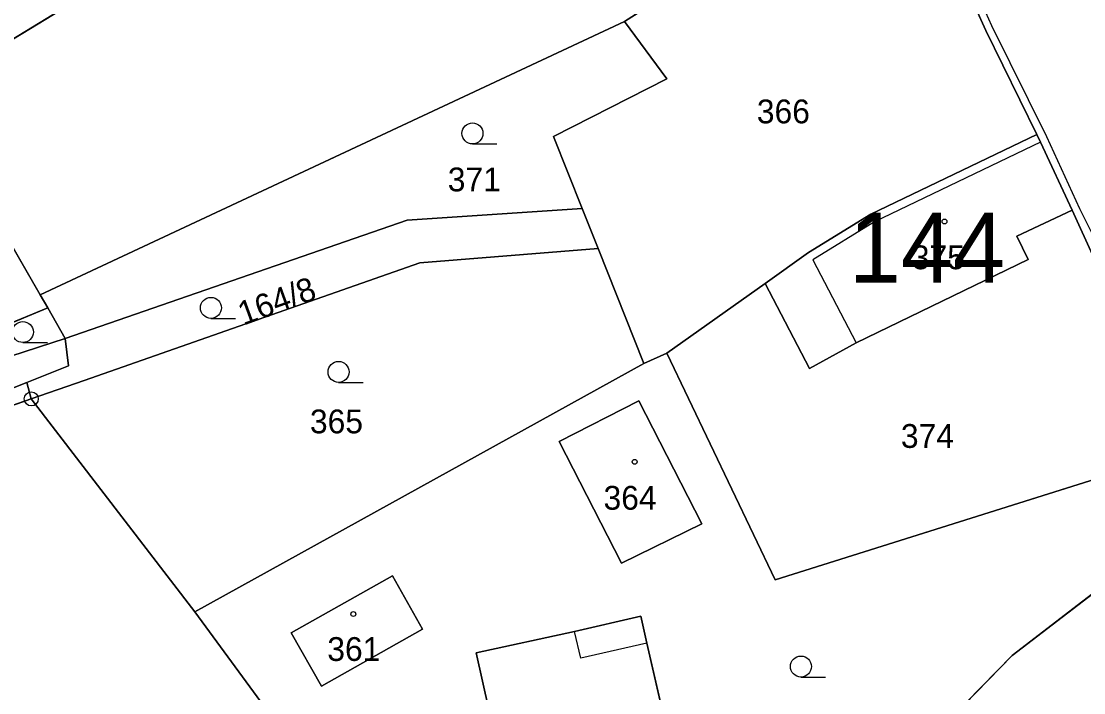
# Model space of a CAD drawing. Extents: x -689422 to -685210, y -987725 to -982160.
# Drawn here: x -687179.8 to -687103.9, y -985846 to -985798 of the extents above; entities that cross this region are included whole.
import ezdxf

# ---------------------------------------------------------------- set-up
doc = ezdxf.new("R2010")
doc.units = 0
for name, color, linetype in [('KN_Budovy', 7, 'Continuous'), ('KN_Budovy_cisla_domovni', 7, 'Continuous'), ('KN_Hranice_parcel', 7, 'Continuous'), ('KN_Hranice_parcel_vnitrni_kresba', 7, 'Continuous'), ('KN_Parcelni cisla', 7, 'Continuous'), ('KN_Polygon parcely', 7, 'Continuous'), ('KN_POZEMKY_ORNA PUDA', 7, 'Continuous'), ('KN_POZEMKY_OSTATNI PLOCHA', 7, 'Continuous'), ('KN_POZEMKY_TTP', 7, 'Continuous'), ('KN_POZEMKY_ZAHRADA', 7, 'Continuous'), ('KN_POZEMKY_ZASTAVENA PLOCHA', 7, 'Continuous'), ('KN_VYUZITI_17_ostatni plocha_ostatni komunikace', 7, 'Continuous'), ('KN_VYUZITI_26_ostatni plocha_jina plocha', 7, 'Continuous'), ('KN_Značky bodu BP', 7, 'Continuous'), ('KN_Značky budov', 7, 'Continuous'), ('KN_Značky kultur', 7, 'Continuous')]:
    doc.layers.add(name, color=color, linetype=linetype)

msp = doc.modelspace()

# ---------------------------------------------------------------- linework, layer by layer
at = {"layer": 'KN_Budovy'}
for points in [[(-687120.19, -985820.97), (-687107.9, -985815.02), (-687108.71, -985813.35), (-687104.76, -985811.48), (-687107.02, -985806.63), (-687118.87, -985812.32), (-687123.28, -985815.03)], [(-687136.96, -985836.72), (-687131.22, -985833.92), (-687135.71, -985825.11), (-687141.41, -985828.03)], [(-687160.55, -985841.7), (-687158.4, -985845.52), (-687151.17, -985841.45), (-687153.32, -985837.63)], [(-687135.14, -985842.44), (-687139.87, -985843.52), (-687140.31, -985841.6), (-687147.35, -985843.13), (-687146.43, -985847.19), (-687144.92, -985846.85), (-687142.78, -985856.3), (-687132.5, -985853.96)]]:
    msp.add_lwpolyline(points, close=True, dxfattribs=at)
at = {"layer": 'KN_Hranice_parcel'}
for p, q in [((-687136.75, -985798), (-687130.02, -985793.71)), ((-687136.75, -985798), (-687178.5, -985817.54)), ((-687178.5, -985817.54), (-687186.81, -985803.12)), ((-687139.77, -985811.36), (-687141.82, -985806.22)), ((-687138.62, -985814.23), (-687139.77, -985811.36)), ((-687104.76, -985811.48), (-687103.18, -985814.95)), ((-687135.35, -985822.44), (-687138.62, -985814.23)), ((-687133.72, -985821.71), (-687126.7, -985816.73)), ((-687177.96, -985818.48), (-687178.5, -985817.54)), ((-687176.7, -985820.66), (-687177.96, -985818.48)), ((-687217.62, -985833.96), (-687176.7, -985820.66)), ((-687167.44, -985840.19), (-687135.35, -985822.44)), ((-687133.72, -985821.71), (-687135.35, -985822.44)), ((-687179.45, -985823.8), (-687179.13, -985824.98)), ((-687175.36, -985823.66), (-687179.13, -985824.98)), ((-687179.13, -985824.98), (-687210.47, -985835.97)), ((-687179.13, -985824.98), (-687167.44, -985840.19))]:
    msp.add_line(p, q, dxfattribs=at)
for points in [[(-687186.81, -985803.12), (-687163.13, -985788.71), (-687147.61, -985778.22)], [(-687116.6, -985786.12), (-687110.92, -985798.65), (-687107.27, -985806.08)], [(-687141.82, -985806.22), (-687133.71, -985802.09), (-687136.75, -985798)], [(-687126.7, -985816.73), (-687123.59, -985814.52), (-687119.13, -985811.78), (-687107.27, -985806.08)], [(-687107.27, -985806.08), (-687107.02, -985806.63), (-687104.76, -985811.48)], [(-687176.7, -985820.66), (-687152.26, -985812.21), (-687139.77, -985811.36)], [(-687104.76, -985811.48), (-687108.71, -985813.35), (-687107.9, -985815.02), (-687120.19, -985820.97), (-687123.52, -985822.8), (-687126.7, -985816.73)], [(-687138.62, -985814.23), (-687151.37, -985815.25), (-687175.36, -985823.66)], [(-687103.18, -985814.95), (-687100.91, -985830.02), (-687125.98, -985837.92), (-687133.72, -985821.71)], [(-687219.16, -985832.37), (-687201.64, -985828.23), (-687177.96, -985818.48)], [(-687176.7, -985820.66), (-687176.48, -985822.62), (-687179.45, -985823.8)], [(-687211.09, -985833.89), (-687186.96, -985826.77), (-687179.45, -985823.8)], [(-687131.22, -985833.92), (-687136.96, -985836.72), (-687141.41, -985828.03), (-687135.71, -985825.11), (-687131.22, -985833.92)], [(-687095.15, -985832.64), (-687098.64, -985835.32), (-687109.03, -985843.32), (-687125.47, -985860.11)], [(-687160.55, -985841.7), (-687158.4, -985845.52), (-687151.17, -985841.45), (-687153.32, -985837.63), (-687160.55, -985841.7)], [(-687167.44, -985840.19), (-687148.51, -985866.02), (-687158.2, -985873.87)], [(-687140.31, -985841.6), (-687147.35, -985843.13), (-687146.43, -985847.19), (-687144.92, -985846.85), (-687142.78, -985856.3), (-687132.5, -985853.96), (-687135.14, -985842.44), (-687135.58, -985840.51), (-687140.31, -985841.6)]]:
    msp.add_lwpolyline(points, dxfattribs=at)
at = {"layer": 'KN_Hranice_parcel_vnitrni_kresba'}
for p, q in [((-687107.02, -985806.63), (-687118.87, -985812.32)), ((-687118.87, -985812.32), (-687123.28, -985815.03)), ((-687123.28, -985815.03), (-687120.19, -985820.97)), ((-687139.87, -985843.52), (-687140.31, -985841.6)), ((-687135.14, -985842.44), (-687139.87, -985843.52))]:
    msp.add_line(p, q, dxfattribs=at)
msp.add_lwpolyline([(-687102.64, -985814.54), (-687104.21, -985811.39), (-687106.57, -985806.25), (-687110.5, -985798.32), (-687116.07, -985785.89), (-687123.42, -985770.53), (-687126.56, -985765.1), (-687128.28, -985760.88), (-687128.85, -985759.38)], dxfattribs=at)
at = {"layer": 'KN_Polygon parcely'}
for points in [[(-687198.14, -985791.65), (-687196.96, -985793.04), (-687186.81, -985803.12), (-687163.13, -985788.71), (-687147.61, -985778.22), (-687149.46, -985775.4), (-687151.92, -985771.65), (-687147.82, -985768.79), (-687155.12, -985756.5), (-687158.26, -985759.07), (-687175.7, -985773.3)], [(-687133.54, -985791.95), (-687134.79, -985789.72), (-687132.83, -985788.63), (-687137.49, -985781.43), (-687138.59, -985779.66), (-687140.7, -985780.97), (-687143.52, -985776.45), (-687143.87, -985775.9), (-687147.61, -985778.22), (-687163.13, -985788.71), (-687186.81, -985803.12), (-687178.5, -985817.54), (-687136.75, -985798), (-687130.02, -985793.71), (-687130.26, -985792.89), (-687131.44, -985790.78)], [(-687138.62, -985814.23), (-687135.35, -985822.44), (-687133.72, -985821.71), (-687126.7, -985816.73), (-687123.59, -985814.52), (-687119.13, -985811.78), (-687107.27, -985806.08), (-687110.92, -985798.65), (-687116.6, -985786.12), (-687122.02, -985788.96), (-687130.02, -985793.71), (-687136.75, -985798), (-687133.71, -985802.09), (-687141.82, -985806.22), (-687139.77, -985811.36)], [(-687136.75, -985798), (-687178.5, -985817.54), (-687177.96, -985818.48), (-687176.7, -985820.66), (-687152.26, -985812.21), (-687139.77, -985811.36), (-687141.82, -985806.22), (-687133.71, -985802.09)], [(-687219.16, -985832.37), (-687201.64, -985828.23), (-687177.96, -985818.48), (-687178.5, -985817.54), (-687186.81, -985803.12), (-687191.34, -985800.98), (-687214.42, -985813.48), (-687221.76, -985829.71)], [(-687104.76, -985811.48), (-687107.02, -985806.63), (-687107.27, -985806.08), (-687119.13, -985811.78), (-687123.59, -985814.52), (-687126.7, -985816.73), (-687123.52, -985822.8), (-687120.19, -985820.97), (-687107.9, -985815.02), (-687108.71, -985813.35)], [(-687179.13, -985824.98), (-687175.36, -985823.66), (-687151.37, -985815.25), (-687138.62, -985814.23), (-687139.77, -985811.36), (-687152.26, -985812.21), (-687176.7, -985820.66), (-687176.48, -985822.62), (-687179.45, -985823.8)], [(-687123.52, -985822.8), (-687126.7, -985816.73), (-687133.72, -985821.71), (-687125.98, -985837.92), (-687100.91, -985830.02), (-687103.18, -985814.95), (-687104.76, -985811.48), (-687108.71, -985813.35), (-687107.9, -985815.02), (-687120.19, -985820.97)], [(-687135.35, -985822.44), (-687138.62, -985814.23), (-687151.37, -985815.25), (-687175.36, -985823.66), (-687179.13, -985824.98), (-687167.44, -985840.19)], [(-687133.72, -985821.71), (-687135.35, -985822.44), (-687167.44, -985840.19), (-687148.51, -985866.02), (-687158.2, -985873.87), (-687148.77, -985883.9), (-687125.47, -985860.11), (-687109.03, -985843.32), (-687098.64, -985835.32), (-687095.15, -985832.64), (-687103.18, -985814.95), (-687100.91, -985830.02), (-687125.98, -985837.92)], [(-687217.62, -985833.96), (-687176.7, -985820.66), (-687177.96, -985818.48), (-687201.64, -985828.23), (-687219.16, -985832.37)], [(-687186.96, -985826.77), (-687179.45, -985823.8), (-687176.48, -985822.62), (-687176.7, -985820.66), (-687217.62, -985833.96), (-687211.09, -985833.89)], [(-687179.13, -985824.98), (-687179.45, -985823.8), (-687186.96, -985826.77), (-687211.09, -985833.89), (-687210.47, -985835.97)], [(-687158.2, -985873.87), (-687148.51, -985866.02), (-687167.44, -985840.19), (-687179.13, -985824.98), (-687210.47, -985835.97), (-687214.34, -985837.33), (-687236.29, -985839.99), (-687232.96, -985845.38), (-687225.12, -985858.06), (-687221.1, -985864.56), (-687220.38, -985865.74), (-687208.8, -985881.34), (-687194.25, -985903.8)], [(-687131.22, -985833.92), (-687136.96, -985836.72), (-687141.41, -985828.03), (-687135.71, -985825.11)], [(-687131.22, -985833.92), (-687135.71, -985825.11), (-687141.41, -985828.03), (-687136.96, -985836.72)], [(-687109.03, -985843.32), (-687125.47, -985860.11), (-687110.66, -985872.03), (-687098.39, -985856.72), (-687099.88, -985854.94), (-687093.2, -985852.8), (-687087.17, -985848.24), (-687093.74, -985835.4), (-687095.15, -985832.64), (-687098.64, -985835.32)], [(-687160.55, -985841.7), (-687158.4, -985845.52), (-687151.17, -985841.45), (-687153.32, -985837.63)], [(-687160.55, -985841.7), (-687153.32, -985837.63), (-687151.17, -985841.45), (-687158.4, -985845.52)], [(-687140.31, -985841.6), (-687147.35, -985843.13), (-687146.43, -985847.19), (-687144.92, -985846.85), (-687142.78, -985856.3), (-687132.5, -985853.96), (-687135.14, -985842.44), (-687135.58, -985840.51)], [(-687140.31, -985841.6), (-687135.58, -985840.51), (-687135.14, -985842.44), (-687132.5, -985853.96), (-687142.78, -985856.3), (-687144.92, -985846.85), (-687146.43, -985847.19), (-687147.35, -985843.13)]]:
    msp.add_lwpolyline(points, close=True, dxfattribs=at)
msp.add_lwpolyline([(-687129.44, -985759.48), (-687128.82, -985760.96), (-687127.06, -985765.15), (-687123.98, -985770.79), (-687116.6, -985786.12), (-687110.92, -985798.65), (-687107.27, -985806.08), (-687107.02, -985806.63), (-687104.76, -985811.48), (-687103.18, -985814.95)], dxfattribs=at)
at = {"layer": 'KN_POZEMKY_ORNA PUDA'}
for p, q in [((-687108.71, -985813.35), (-687104.76, -985811.48)), ((-687104.76, -985811.48), (-687103.18, -985814.95)), ((-687107.9, -985815.02), (-687108.71, -985813.35)), ((-687120.19, -985820.97), (-687107.9, -985815.02)), ((-687133.72, -985821.71), (-687126.7, -985816.73)), ((-687126.7, -985816.73), (-687123.52, -985822.8)), ((-687123.52, -985822.8), (-687120.19, -985820.97)), ((-687125.98, -985837.92), (-687133.72, -985821.71)), ((-687100.91, -985830.02), (-687125.98, -985837.92))]:
    msp.add_line(p, q, dxfattribs=at)
at = {"layer": 'KN_POZEMKY_OSTATNI PLOCHA'}
for p, q in [((-687116.6, -985786.12), (-687110.92, -985798.65)), ((-687110.92, -985798.65), (-687116.6, -985786.12)), ((-687136.75, -985798), (-687130.02, -985793.71)), ((-687133.71, -985802.09), (-687136.75, -985798)), ((-687110.92, -985798.65), (-687107.27, -985806.08)), ((-687107.27, -985806.08), (-687110.92, -985798.65)), ((-687141.82, -985806.22), (-687133.71, -985802.09)), ((-687139.77, -985811.36), (-687141.82, -985806.22)), ((-687107.27, -985806.08), (-687119.13, -985811.78)), ((-687107.02, -985806.63), (-687107.27, -985806.08)), ((-687104.76, -985811.48), (-687107.02, -985806.63)), ((-687138.62, -985814.23), (-687139.77, -985811.36)), ((-687119.13, -985811.78), (-687123.59, -985814.52)), ((-687103.18, -985814.95), (-687104.76, -985811.48)), ((-687135.35, -985822.44), (-687138.62, -985814.23)), ((-687123.59, -985814.52), (-687126.7, -985816.73)), ((-687126.7, -985816.73), (-687133.72, -985821.71)), ((-687133.72, -985821.71), (-687135.35, -985822.44))]:
    msp.add_line(p, q, dxfattribs=at)
at = {"layer": 'KN_POZEMKY_TTP'}
for p, q in [((-687186.96, -985826.77), (-687179.45, -985823.8)), ((-687179.45, -985823.8), (-687179.13, -985824.98)), ((-687210.47, -985835.97), (-687179.13, -985824.98)), ((-687179.13, -985824.98), (-687210.47, -985835.97)), ((-687179.13, -985824.98), (-687167.44, -985840.19)), ((-687167.44, -985840.19), (-687148.51, -985866.02))]:
    msp.add_line(p, q, dxfattribs=at)
at = {"layer": 'KN_POZEMKY_ZAHRADA'}
for p, q in [((-687186.81, -985803.12), (-687163.13, -985788.71)), ((-687163.13, -985788.71), (-687186.81, -985803.12)), ((-687130.02, -985793.71), (-687136.75, -985798)), ((-687136.75, -985798), (-687178.5, -985817.54)), ((-687178.5, -985817.54), (-687136.75, -985798)), ((-687136.75, -985798), (-687133.71, -985802.09)), ((-687133.71, -985802.09), (-687141.82, -985806.22)), ((-687178.5, -985817.54), (-687186.81, -985803.12)), ((-687186.81, -985803.12), (-687178.5, -985817.54)), ((-687141.82, -985806.22), (-687139.77, -985811.36)), ((-687139.77, -985811.36), (-687152.26, -985812.21)), ((-687152.26, -985812.21), (-687139.77, -985811.36)), ((-687139.77, -985811.36), (-687138.62, -985814.23)), ((-687152.26, -985812.21), (-687176.7, -985820.66)), ((-687176.7, -985820.66), (-687152.26, -985812.21)), ((-687151.37, -985815.25), (-687138.62, -985814.23)), ((-687138.62, -985814.23), (-687151.37, -985815.25)), ((-687138.62, -985814.23), (-687135.35, -985822.44)), ((-687175.36, -985823.66), (-687151.37, -985815.25)), ((-687151.37, -985815.25), (-687175.36, -985823.66)), ((-687177.96, -985818.48), (-687178.5, -985817.54)), ((-687178.5, -985817.54), (-687177.96, -985818.48)), ((-687177.96, -985818.48), (-687201.64, -985828.23)), ((-687201.64, -985828.23), (-687177.96, -985818.48)), ((-687176.7, -985820.66), (-687177.96, -985818.48)), ((-687177.96, -985818.48), (-687176.7, -985820.66)), ((-687217.62, -985833.96), (-687176.7, -985820.66)), ((-687176.7, -985820.66), (-687217.62, -985833.96)), ((-687176.7, -985820.66), (-687176.48, -985822.62)), ((-687176.48, -985822.62), (-687176.7, -985820.66)), ((-687135.35, -985822.44), (-687167.44, -985840.19)), ((-687167.44, -985840.19), (-687135.35, -985822.44)), ((-687135.35, -985822.44), (-687133.72, -985821.71)), ((-687133.72, -985821.71), (-687125.98, -985837.92)), ((-687176.48, -985822.62), (-687179.45, -985823.8)), ((-687179.45, -985823.8), (-687176.48, -985822.62)), ((-687179.45, -985823.8), (-687186.96, -985826.77)), ((-687179.13, -985824.98), (-687179.45, -985823.8)), ((-687179.13, -985824.98), (-687175.36, -985823.66)), ((-687175.36, -985823.66), (-687179.13, -985824.98)), ((-687167.44, -985840.19), (-687179.13, -985824.98)), ((-687135.71, -985825.11), (-687141.41, -985828.03)), ((-687131.22, -985833.92), (-687135.71, -985825.11)), ((-687141.41, -985828.03), (-687136.96, -985836.72)), ((-687125.98, -985837.92), (-687100.91, -985830.02)), ((-687136.96, -985836.72), (-687131.22, -985833.92)), ((-687098.64, -985835.32), (-687109.03, -985843.32)), ((-687109.03, -985843.32), (-687098.64, -985835.32)), ((-687153.32, -985837.63), (-687160.55, -985841.7)), ((-687151.17, -985841.45), (-687153.32, -985837.63)), ((-687148.51, -985866.02), (-687167.44, -985840.19)), ((-687135.58, -985840.51), (-687140.31, -985841.6)), ((-687135.14, -985842.44), (-687135.58, -985840.51)), ((-687160.55, -985841.7), (-687158.4, -985845.52)), ((-687158.4, -985845.52), (-687151.17, -985841.45)), ((-687140.31, -985841.6), (-687147.35, -985843.13)), ((-687132.5, -985853.96), (-687135.14, -985842.44)), ((-687147.35, -985843.13), (-687146.43, -985847.19)), ((-687109.03, -985843.32), (-687125.47, -985860.11)), ((-687125.47, -985860.11), (-687109.03, -985843.32))]:
    msp.add_line(p, q, dxfattribs=at)
at = {"layer": 'KN_POZEMKY_ZASTAVENA PLOCHA'}
for p, q in [((-687119.13, -985811.78), (-687107.27, -985806.08)), ((-687107.27, -985806.08), (-687107.02, -985806.63)), ((-687107.02, -985806.63), (-687104.76, -985811.48)), ((-687123.59, -985814.52), (-687119.13, -985811.78)), ((-687104.76, -985811.48), (-687108.71, -985813.35)), ((-687108.71, -985813.35), (-687107.9, -985815.02)), ((-687126.7, -985816.73), (-687123.59, -985814.52)), ((-687107.9, -985815.02), (-687120.19, -985820.97)), ((-687123.52, -985822.8), (-687126.7, -985816.73)), ((-687120.19, -985820.97), (-687123.52, -985822.8)), ((-687141.41, -985828.03), (-687135.71, -985825.11)), ((-687135.71, -985825.11), (-687131.22, -985833.92)), ((-687136.96, -985836.72), (-687141.41, -985828.03)), ((-687131.22, -985833.92), (-687136.96, -985836.72)), ((-687160.55, -985841.7), (-687153.32, -985837.63)), ((-687153.32, -985837.63), (-687151.17, -985841.45)), ((-687140.31, -985841.6), (-687135.58, -985840.51)), ((-687135.58, -985840.51), (-687135.14, -985842.44)), ((-687158.4, -985845.52), (-687160.55, -985841.7)), ((-687151.17, -985841.45), (-687158.4, -985845.52)), ((-687147.35, -985843.13), (-687140.31, -985841.6)), ((-687135.14, -985842.44), (-687132.5, -985853.96)), ((-687146.43, -985847.19), (-687147.35, -985843.13))]:
    msp.add_line(p, q, dxfattribs=at)
at = {"layer": 'KN_VYUZITI_17_ostatni plocha_ostatni komunikace'}
for p, q in [((-687110.92, -985798.65), (-687116.6, -985786.12)), ((-687107.27, -985806.08), (-687110.92, -985798.65)), ((-687107.02, -985806.63), (-687107.27, -985806.08)), ((-687104.76, -985811.48), (-687107.02, -985806.63)), ((-687103.18, -985814.95), (-687104.76, -985811.48))]:
    msp.add_line(p, q, dxfattribs=at)
at = {"layer": 'KN_VYUZITI_26_ostatni plocha_jina plocha'}
for p, q in [((-687116.6, -985786.12), (-687110.92, -985798.65)), ((-687136.75, -985798), (-687130.02, -985793.71)), ((-687133.71, -985802.09), (-687136.75, -985798)), ((-687110.92, -985798.65), (-687107.27, -985806.08)), ((-687141.82, -985806.22), (-687133.71, -985802.09)), ((-687139.77, -985811.36), (-687141.82, -985806.22)), ((-687107.27, -985806.08), (-687119.13, -985811.78)), ((-687138.62, -985814.23), (-687139.77, -985811.36)), ((-687119.13, -985811.78), (-687123.59, -985814.52)), ((-687135.35, -985822.44), (-687138.62, -985814.23)), ((-687123.59, -985814.52), (-687126.7, -985816.73)), ((-687126.7, -985816.73), (-687133.72, -985821.71)), ((-687133.72, -985821.71), (-687135.35, -985822.44))]:
    msp.add_line(p, q, dxfattribs=at)
at = {"layer": 'KN_Značky bodu BP'}
for radius in [0.5, 0.0303]:
    msp.add_circle((-687179.13, -985824.98), radius, dxfattribs=at)
at = {"layer": 'KN_Značky budov'}
for centre in [(-687113.877, -985812.299), (-687136.017, -985829.479), (-687156.117, -985840.359)]:
    msp.add_circle(centre, 0.175, dxfattribs=at)
at = {"layer": 'KN_Značky kultur'}
for p, q in [((-687147.603, -985806.75), (-687145.853, -985806.75)), ((-687166.293, -985819.22), (-687164.543, -985819.22)), ((-687179.733, -985820.95), (-687177.983, -985820.95)), ((-687157.173, -985823.8), (-687155.423, -985823.8)), ((-687124.133, -985844.86), (-687122.383, -985844.86))]:
    msp.add_line(p, q, dxfattribs=at)
for centre in [(-687147.603, -985806), (-687166.293, -985818.47), (-687179.733, -985820.2), (-687157.173, -985823.05), (-687124.133, -985844.11)]:
    msp.add_circle(centre, 0.75, dxfattribs=at)

# ---------------------------------------------------------------- texts
at = {"layer": 'KN_Budovy_cisla_domovni'}
msp.add_text('144', height=5, dxfattribs=at).set_placement((-687120.71, -985816.674))
at = {"layer": 'KN_Parcelni cisla'}
for s, p in [('366', (-687127.285, -985805.28)), ('371', (-687149.37, -985810.14)), ('375', (-687116.21, -985815.71)), ('365', (-687159.22, -985827.44)), ('374', (-687116.99, -985828.48)), ('364', (-687138.24, -985832.9)), ('361', (-687157.98, -985843.71))]:
    msp.add_text(s, height=1.7, dxfattribs=at).set_placement(p)
msp.add_text('164/8', height=1.7, rotation=20, dxfattribs=at).set_placement((-687163.978, -985819.746))

doc.saveas('drawing.dxf')
